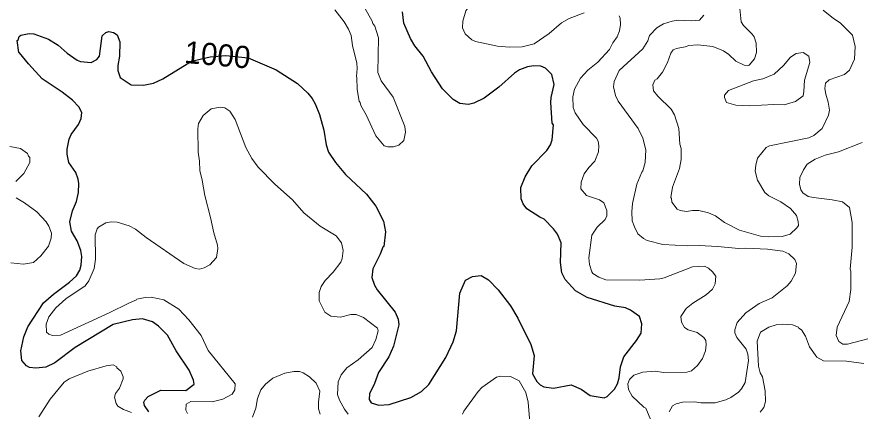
# Model space of a CAD drawing. Extents: x 447.8 to 473.9, y 7733.1 to 7760.8.
# Drawn here: x 464.34 to 467.383, y 7737.721 to 7739.144 of the extents above; entities that cross this region are included whole.
import ezdxf
from ezdxf.enums import TextEntityAlignment as Align

# ---------------------------------------------------------------- set-up
doc = ezdxf.new("R2010")
doc.units = 0
doc.header["$LTSCALE"] = 0.032
doc.layers.add('1', color=7, linetype='Continuous', lineweight=25)
doc.layers.add('2', color=7, linetype='Continuous', lineweight=13)
doc.layers.add('61', color=7, linetype='Continuous')

msp = doc.modelspace()

# ---------------------------------------------------------------- linework, layer by layer
at = {"layer": '1'}
for points in [[(466.3403, 7737.8153), (466.3761, 7737.8002), (466.4092, 7737.777), (466.4594, 7737.769), (466.4696, 7737.7736), (466.4966, 7737.8004), (466.5068, 7737.8196), (466.5132, 7737.8407), (466.5183, 7737.8802), (466.5299, 7737.9169), (466.5754, 7737.9755), (466.5923, 7738.0028), (466.5949, 7738.0359), (466.5862, 7738.062), (466.5542, 7738.0854), (466.5368, 7738.0935), (466.4976, 7738.1001), (466.3977, 7738.131), (466.3554, 7738.1552), (466.3182, 7738.1963), (466.3068, 7738.2204), (466.3016, 7738.2578), (466.304, 7738.3286), (466.2909, 7738.3601), (466.2769, 7738.3789), (466.243, 7738.4142), (466.2267, 7738.4208), (466.1806, 7738.4504), (466.1665, 7738.4696), (466.1597, 7738.4871), (466.159, 7738.5283), (466.1742, 7738.5668), (466.1987, 7738.6057), (466.252, 7738.6614), (466.2654, 7738.682), (466.2711, 7738.7), (466.2767, 7738.7545), (466.2718, 7738.7605), (466.2663, 7738.835), (466.2678, 7738.8532), (466.2783, 7738.8996), (466.27, 7738.9362), (466.2478, 7738.9592), (466.2306, 7738.9656), (466.205, 7738.9674), (466.1824, 7738.9634), (466.1533, 7738.9521), (466.1355, 7738.9405), (466.0795, 7738.8904), (466.0263, 7738.8504), (465.9885, 7738.832), (465.9693, 7738.8279), (465.9382, 7738.8312), (465.9142, 7738.8458), (465.8757, 7738.8842), (465.8357, 7738.9452), (465.8058, 7739.0019), (465.7765, 7739.0395), (465.7603, 7739.0655), (465.7362, 7739.1214), (465.7317, 7739.1617)], [(464.5282, 7738.7026), (464.5361, 7738.7195), (464.5629, 7738.7557), (464.5725, 7738.7766), (464.575, 7738.7982), (464.5642, 7738.8185), (464.5407, 7738.8428), (464.5039, 7738.8725), (464.4312, 7738.9203), (464.3815, 7738.974), (464.3498, 7739.0143), (464.3466, 7739.0149), (464.3417, 7739.0584), (464.3449, 7739.0609), (464.3481, 7739.0727), (464.3549, 7739.078), (464.3848, 7739.0835), (464.401, 7739.0827), (464.4536, 7739.0629), (464.4888, 7739.0412), (464.5215, 7739.0128), (464.5582, 7738.987), (464.5702, 7738.9822), (464.6078, 7738.9786), (464.628, 7738.9893), (464.638, 7739.0024), (464.6484, 7739.0753), (464.6605, 7739.0872), (464.6719, 7739.0915), (464.6889, 7739.0878), (464.7023, 7739.0786), (464.712, 7739.0535), (464.7104, 7739.0023), (464.704, 7738.9677), (464.704, 7738.9498), (464.7131, 7738.9249), (464.7519, 7738.8985), (464.7973, 7738.8968), (464.8325, 7738.9042), (464.8666, 7738.9204), (464.9702, 7738.9833), (465.0375, 7738.9994), (465.0937, 7739.0046), (465.1751, 7738.9953), (465.276, 7738.9523), (465.3527, 7738.9038), (465.3896, 7738.8685), (465.4059, 7738.849), (465.417, 7738.8302), (465.4317, 7738.7913), (465.4475, 7738.7347), (465.4561, 7738.6816), (465.464, 7738.656), (465.4893, 7738.6181), (465.5254, 7738.5748), (465.6012, 7738.5045), (465.6356, 7738.4604), (465.6635, 7738.4059), (465.6699, 7738.3681), (465.6642, 7738.3152), (465.6611, 7738.313), (465.6514, 7738.2869), (465.624, 7738.2345), (465.6204, 7738.2036), (465.63, 7738.175), (465.6403, 7738.1585), (465.7055, 7738.0775), (465.7154, 7738.0523), (465.7179, 7738.0328), (465.6986, 7737.9554), (465.6819, 7737.9173), (465.6452, 7737.8598), (465.6306, 7737.8211), (465.6123, 7737.783), (465.6115, 7737.763), (465.6182, 7737.7512), (465.6466, 7737.7426), (465.6836, 7737.7447), (465.7617, 7737.7704), (465.8001, 7737.7916), (465.8265, 7737.8172), (465.8881, 7737.9143), (465.9142, 7737.9714), (465.9264, 7738.0103), (465.9389, 7738.1464), (465.9594, 7738.193), (465.9837, 7738.2067), (466.015, 7738.2106), (466.0413, 7738.1952), (466.0769, 7738.1587), (466.1213, 7738.1013), (466.1478, 7738.0564), (466.1948, 7737.9608), (466.2069, 7737.922), (466.2001, 7737.8556)], [(464.5614, 7738.5582), (464.5531, 7738.5817), (464.5278, 7738.6176), (464.5213, 7738.6484), (464.5213, 7738.6667), (464.5282, 7738.7026)], [(464.8161, 7737.7179), (464.8003, 7737.7411), (464.7987, 7737.7527), (464.8014, 7737.7607), (464.8133, 7737.7739), (464.8595, 7737.7967), (464.9498, 7737.7953), (464.9796, 7737.8186), (464.9772, 7737.8327), (464.9614, 7737.8689), (464.9154, 7737.939), (464.8833, 7737.9945), (464.8517, 7738.0276), (464.8295, 7738.0436), (464.7934, 7738.0543), (464.7578, 7738.0502), (464.688, 7738.0334), (464.5506, 7737.9509), (464.4766, 7737.895), (464.444, 7737.88), (464.4082, 7737.8756), (464.3856, 7737.8781), (464.3751, 7737.8847), (464.3585, 7737.9033), (464.3538, 7737.9385), (464.3646, 7737.9896), (464.3802, 7738.0249), (464.4365, 7738.1123), (464.4724, 7738.1436), (464.5303, 7738.1864), (464.5547, 7738.2088), (464.5669, 7738.2298), (464.5718, 7738.2479), (464.575, 7738.279), (464.571, 7738.3001), (464.5575, 7738.3353), (464.5374, 7738.3706), (464.5317, 7738.4038), (464.5411, 7738.4439), (464.5551, 7738.4775), (464.562, 7738.5097), (464.5637, 7738.5429), (464.5614, 7738.5582)], [(466.2001, 7737.8556), (466.2158, 7737.8275), (466.2279, 7737.8155), (466.2418, 7737.809), (466.277, 7737.8043), (466.3403, 7737.8153)]]:
    msp.add_lwpolyline(points, dxfattribs=at)
at = {"layer": '2'}
for points in [[(465.9489, 7739.1281), (465.9601, 7739.1661), (465.9776, 7739.1899), (466.0124, 7739.224), (466.0531, 7739.2502), (466.1502, 7739.2972)], [(465.4869, 7739.1696), (465.5207, 7739.1255), (465.5367, 7739.0991), (465.5461, 7739.077), (465.5516, 7739.0408), (465.5666, 7738.9766), (465.5681, 7738.9578), (465.565, 7738.9284), (465.5673, 7738.9252), (465.5685, 7738.8818), (465.5746, 7738.8394), (465.5792, 7738.835), (465.5816, 7738.8243), (465.6003, 7738.7906), (465.6356, 7738.7147), (465.6659, 7738.6782), (465.6783, 7738.6746), (465.6995, 7738.6747), (465.7184, 7738.6802), (465.7359, 7738.697), (465.742, 7738.7278), (465.7394, 7738.7484), (465.6979, 7738.8535), (465.654, 7738.9129), (465.6427, 7738.9429), (465.645, 7739.0683), (465.632, 7739.1102), (465.6243, 7739.12), (465.6226, 7739.1284), (465.562, 7739.236)], [(466.387, 7739.158), (466.3331, 7739.1382), (466.3048, 7739.1226), (466.2606, 7739.0843), (466.2069, 7739.0467), (466.1635, 7739.0355), (466.1177, 7739.0339), (466.0743, 7739.0377), (465.9948, 7739.0554), (465.9818, 7739.0605), (465.9576, 7739.0823), (465.9481, 7739.1041), (465.9489, 7739.1281)], [(466.8186, 7739.1499), (466.8027, 7739.1319), (466.7747, 7739.1292), (466.7265, 7739.1323), (466.7047, 7739.1284), (466.6736, 7739.1182), (466.6489, 7739.1046), (466.623, 7739.0763), (466.6173, 7739.0572), (466.5989, 7739.0284), (466.5138, 7738.9503), (466.4955, 7738.9109), (466.4932, 7738.8915), (466.4997, 7738.8597), (466.5102, 7738.8391), (466.5825, 7738.7406), (466.5988, 7738.7059), (466.61, 7738.6634), (466.607, 7738.6182), (466.5989, 7738.5882), (466.5946, 7738.5833), (466.5768, 7738.54), (466.5611, 7738.4708), (466.5589, 7738.4403), (466.5605, 7738.4079), (466.5683, 7738.3856), (466.5811, 7738.3613), (466.6008, 7738.3444), (466.614, 7738.337), (466.6704, 7738.3221), (466.7597, 7738.3173), (466.8015, 7738.3189), (466.8686, 7738.3156), (466.9457, 7738.3077), (466.9699, 7738.3092), (467.0482, 7738.306), (467.1036, 7738.2981), (467.1257, 7738.2888), (467.1472, 7738.2682), (467.1527, 7738.2541), (467.1496, 7738.2184), (467.1339, 7738.1898), (467.1194, 7738.1732), (467.0656, 7738.1293), (467.0183, 7738.1093), (466.97, 7738.0758), (466.9392, 7738.0405), (466.9306, 7738.0145), (466.9308, 7738.0035), (466.9382, 7737.9869), (466.9715, 7737.9448), (466.9771, 7737.9259), (466.9796, 7737.9032), (466.9683, 7737.824), (466.9546, 7737.8016), (466.9436, 7737.7899), (466.9166, 7737.7707), (466.8977, 7737.762), (466.8593, 7737.7507), (466.8082, 7737.7514), (466.7865, 7737.7545), (466.7423, 7737.7538), (466.7189, 7737.7472), (466.7063, 7737.7406), (466.6935, 7737.7181)], [(467.0128, 7738.6341), (467.0059, 7738.6087), (467.0038, 7738.587), (467.0123, 7738.5544), (467.0388, 7738.5099), (467.0529, 7738.4977), (467.0969, 7738.4763), (467.1313, 7738.4527), (467.1534, 7738.4271), (467.1593, 7738.4051), (467.16, 7738.3914), (467.1542, 7738.382), (467.1305, 7738.3592), (467.1014, 7738.351), (467.0515, 7738.3494), (467.0234, 7738.3518), (466.9475, 7738.3739), (466.8929, 7738.4019), (466.861, 7738.4254), (466.8358, 7738.437), (466.8009, 7738.4455), (466.7782, 7738.4455), (466.756, 7738.4416), (466.7336, 7738.4448), (466.723, 7738.4501), (466.7032, 7738.475), (466.7024, 7738.4882), (466.6992, 7738.4923), (466.7059, 7738.5291), (466.7308, 7738.5965), (466.7368, 7738.629), (466.7368, 7738.6685), (466.7321, 7738.6844), (466.7281, 7738.7405), (466.7131, 7738.7899), (466.7011, 7738.8108), (466.6525, 7738.8576), (466.6375, 7738.8763), (466.6343, 7738.8981), (466.6424, 7738.9151), (466.6505, 7738.9204), (466.6698, 7738.9439), (466.6873, 7738.9788), (466.6996, 7739.0128), (466.7086, 7739.0245), (466.7203, 7739.0294), (466.7517, 7739.0352), (466.7644, 7739.0402), (466.797, 7739.0426), (466.8519, 7739.0371), (466.8896, 7739.0211), (466.9086, 7739.008), (466.9345, 7738.9841), (466.9641, 7738.9699), (466.9753, 7738.9674), (466.9825, 7738.9694), (467.0011, 7738.9919), (467.0084, 7739.0147), (467.0078, 7739.0488), (467.0005, 7739.0715), (466.9934, 7739.0819), (466.9617, 7739.1131), (466.954, 7739.1256), (466.9484, 7739.1741)], [(467.2496, 7739.1685), (467.2867, 7739.138), (467.311, 7739.1218), (467.3558, 7739.0781), (467.3652, 7739.0366), (467.362, 7738.9914), (467.3443, 7738.9514), (467.3269, 7738.9359), (467.2706, 7738.9162), (467.2581, 7738.905), (467.2556, 7738.8851), (467.2586, 7738.8651), (467.2681, 7738.8365), (467.2722, 7738.8074), (467.269, 7738.7889), (467.2464, 7738.741)], [(466.6433, 7737.6516), (466.6092, 7737.732), (466.6026, 7737.7349), (466.5602, 7737.7748), (466.5475, 7737.7989), (466.5446, 7737.8199), (466.551, 7737.8354), (466.5668, 7737.8513), (466.5993, 7737.862), (466.6435, 7737.8651), (466.6736, 7737.8604), (466.758, 7737.862), (466.7741, 7737.866), (466.7962, 7737.8855), (466.8136, 7737.9107), (466.825, 7737.9384), (466.8274, 7737.9597), (466.8257, 7737.9764), (466.8185, 7737.987), (466.7946, 7738.0052), (466.7627, 7738.0138), (466.7493, 7738.0227), (466.7381, 7738.0423), (466.7353, 7738.062), (466.7551, 7738.0917), (466.7795, 7738.1106), (466.8269, 7738.1403), (466.8496, 7738.1607), (466.8603, 7738.1804), (466.8626, 7738.2079), (466.8506, 7738.2242), (466.8356, 7738.237), (466.8209, 7738.2443), (466.7785, 7738.2419), (466.6757, 7738.2022), (466.66, 7738.1987), (466.5881, 7738.1931), (466.4654, 7738.1952), (466.4395, 7738.2039), (466.4184, 7738.2181), (466.4142, 7738.2242), (466.4066, 7738.2504), (466.4042, 7738.2743), (466.4144, 7738.3564), (466.4336, 7738.3843), (466.4624, 7738.4119), (466.469, 7738.4258), (466.469, 7738.4447), (466.4586, 7738.4726), (466.4419, 7738.4838), (466.3955, 7738.4992), (466.3745, 7738.5231), (466.3759, 7738.5478), (466.3871, 7738.5771), (466.404, 7738.5999), (466.4257, 7738.6226), (466.4388, 7738.657), (466.4403, 7738.6784), (466.4375, 7738.6947), (466.4315, 7738.7058), (466.3831, 7738.7552), (466.3543, 7738.7977), (466.3473, 7738.8166), (466.3457, 7738.8551), (466.3526, 7738.8833), (466.3744, 7738.9222), (466.4001, 7738.9513), (466.4362, 7738.9801), (466.4787, 7739.0257), (466.4909, 7739.0499), (466.5058, 7739.0713), (466.5146, 7739.0936), (466.5187, 7739.1164), (466.5171, 7739.1385), (466.5137, 7739.1478)], [(464.7015, 7738.4029), (464.745, 7738.3896), (464.7681, 7738.3781), (464.8064, 7738.3472), (464.9428, 7738.2536), (464.9829, 7738.2351), (464.9989, 7738.2331), (465.0161, 7738.2385), (465.0361, 7738.2494), (465.0599, 7738.2752), (465.0647, 7738.3084), (465.0638, 7738.3203), (465.0502, 7738.3645), (465.0393, 7738.4195), (465.0183, 7738.4989), (465.0087, 7738.555), (464.9997, 7738.5893), (464.9989, 7738.6226), (464.9942, 7738.6556), (464.9926, 7738.7396), (464.9958, 7738.7589), (465.0121, 7738.788), (465.0409, 7738.8114), (465.0731, 7738.8182), (465.0903, 7738.8158), (465.108, 7738.8036), (465.128, 7738.7732), (465.1664, 7738.6724), (465.188, 7738.6328), (465.211, 7738.6015), (465.2713, 7738.5395), (465.3342, 7738.4837), (465.3755, 7738.4369), (465.4343, 7738.389), (465.4926, 7738.3534), (465.5118, 7738.3285), (465.5175, 7738.3012), (465.5136, 7738.2715), (465.5089, 7738.2587), (465.4815, 7738.2226), (465.4522, 7738.1925), (465.4378, 7738.1712), (465.4304, 7738.1488), (465.4303, 7738.1188), (465.4518, 7738.0784), (465.4726, 7738.0639), (465.5078, 7738.06), (465.545, 7738.0694), (465.5649, 7738.0695), (465.5903, 7738.0591), (465.6419, 7738.0199), (465.6434, 7738.0102), (465.6358, 7737.9793), (465.6218, 7737.9502), (465.5715, 7737.9059), (465.5312, 7737.8771), (465.5105, 7737.8518), (465.4992, 7737.8263), (465.4975, 7737.7815), (465.5045, 7737.7607), (465.522, 7737.7275), (465.5359, 7737.7098)], [(467.2464, 7738.741), (467.2153, 7738.7152), (467.1976, 7738.7067), (467.0556, 7738.6786), (467.0437, 7738.6728), (467.0128, 7738.6341)], [(464.3365, 7738.5497), (464.3646, 7738.5783), (464.3865, 7738.6179), (464.3865, 7738.6358), (464.3816, 7738.6408), (464.3783, 7738.6509), (464.353, 7738.6683), (464.3151, 7738.6763)], [(467.4156, 7737.983), (467.3371, 7737.9623), (467.3203, 7737.9622), (467.3055, 7737.9723), (467.2965, 7737.9936), (467.2999, 7738.0241), (467.3437, 7738.1169), (467.3492, 7738.1597), (467.3493, 7738.2258), (467.3469, 7738.2337), (467.3547, 7738.3123), (467.354, 7738.4018), (467.3442, 7738.4553), (467.3193, 7738.476), (467.2822, 7738.4839), (467.2146, 7738.4913), (467.1959, 7738.4959), (467.1765, 7738.5093), (467.1685, 7738.5201), (467.1642, 7738.5405), (467.1648, 7738.5646), (467.178, 7738.5923), (467.1921, 7738.612), (467.2202, 7738.6306), (467.2568, 7738.6448), (467.3053, 7738.6569), (467.3903, 7738.6904)], [(464.3186, 7738.2562), (464.3644, 7738.2508), (464.3999, 7738.2568), (464.4261, 7738.2814), (464.4539, 7738.3165), (464.4643, 7738.345), (464.4653, 7738.3629), (464.4554, 7738.3889), (464.446, 7738.4044), (464.4122, 7738.4406), (464.3674, 7738.4727), (464.3379, 7738.4902)], [(464.6231, 7738.3572), (464.6299, 7738.3788), (464.6352, 7738.3853), (464.6605, 7738.4005), (464.6812, 7738.4046), (464.7015, 7738.4029)], [(464.9559, 7737.7129), (464.9499, 7737.7249), (464.951, 7737.7457), (464.9676, 7737.7554), (465.0443, 7737.7541), (465.083, 7737.7644), (465.1174, 7737.7817), (465.1271, 7737.7975), (465.1281, 7737.8189), (465.0307, 7737.94), (465.0048, 7737.9936), (464.961, 7738.0498), (464.9242, 7738.089), (464.8705, 7738.1224), (464.8246, 7738.132), (464.8025, 7738.1313), (464.7735, 7738.1249), (464.7721, 7738.1221), (464.7459, 7738.1122), (464.6726, 7738.0754), (464.4969, 7737.995), (464.4687, 7737.9943), (464.4558, 7737.9983), (464.4474, 7738.0054), (464.446, 7738.0348), (464.4556, 7738.0615), (464.4809, 7738.0934), (464.5162, 7738.1267), (464.5867, 7738.1735), (464.6003, 7738.1908), (464.6189, 7738.236), (464.6238, 7738.2699), (464.6231, 7738.3572)], [(467.3966, 7737.8933), (467.3338, 7737.9012), (467.2508, 7737.9023), (467.2269, 7737.9162), (467.1999, 7737.9532), (467.1862, 7737.9917), (467.1711, 7738.0139), (467.1618, 7738.0199), (467.1603, 7738.0241), (467.1393, 7738.0326), (467.103, 7738.035), (467.0802, 7738.0327), (467.0539, 7738.0237), (467.0233, 7738.0061), (467.011, 7737.9733), (467.0158, 7737.8833), (467.0227, 7737.8586), (467.0302, 7737.8448), (467.0406, 7737.7938), (467.0414, 7737.7557), (467.035, 7737.7341), (467.0218, 7737.7174)], [(464.7542, 7737.7161), (464.7246, 7737.7274), (464.7043, 7737.7385), (464.6981, 7737.7481), (464.6928, 7737.7714), (464.6956, 7737.7846), (464.7104, 7737.8035), (464.7232, 7737.8371), (464.7232, 7737.8448), (464.7158, 7737.8649), (464.7009, 7737.8772), (464.7003, 7737.8805), (464.6879, 7737.8875), (464.6627, 7737.8845), (464.5956, 7737.8654), (464.5287, 7737.8376), (464.5108, 7737.825), (464.4599, 7737.7643), (464.4191, 7737.7002)], [(465.4348, 7737.7103), (465.4279, 7737.7297), (465.4279, 7737.753), (465.4334, 7737.7935), (465.4204, 7737.8213), (465.396, 7737.8441), (465.3733, 7737.8595), (465.3598, 7737.8635), (465.3398, 7737.8643), (465.3067, 7737.8579), (465.2635, 7737.8395), (465.2375, 7737.8183), (465.2206, 7737.7976), (465.2086, 7737.766), (465.2019, 7737.732), (465.1909, 7737.6987)], [(465.9481, 7737.7101), (465.9534, 7737.7212), (466.0044, 7737.7923), (466.018, 7737.806), (466.0703, 7737.8436), (466.0857, 7737.8476), (466.1214, 7737.846), (466.1523, 7737.8297), (466.1764, 7737.7877), (466.1854, 7737.7534), (466.1924, 7737.6651)]]:
    msp.add_lwpolyline(points, dxfattribs=at)
msp.add_lwpolyline([(466.9981, 7738.9128), (467.0315, 7738.9199), (467.0728, 7738.9374), (467.1061, 7738.9679), (467.1317, 7738.9984), (467.1517, 7739.012), (467.1768, 7739.0146), (467.1976, 7739.0018), (467.2008, 7738.9795), (467.1817, 7738.9148), (467.1802, 7738.8744), (467.177, 7738.8583), (467.1498, 7738.8379), (467.1082, 7738.8263), (467.071, 7738.8279), (466.9828, 7738.8231), (466.9344, 7738.8247), (466.9012, 7738.8352), (466.8939, 7738.8522), (466.8932, 7738.8612), (466.9084, 7738.8783)], close=True, dxfattribs=at)

# ---------------------------------------------------------------- texts
at = {"layer": '61'}
msp.add_text('1000', height=0.08, rotation=354.958, dxfattribs=at).set_placement((465.0607, 7738.9673), align=Align.CENTER)

doc.saveas('drawing.dxf')
